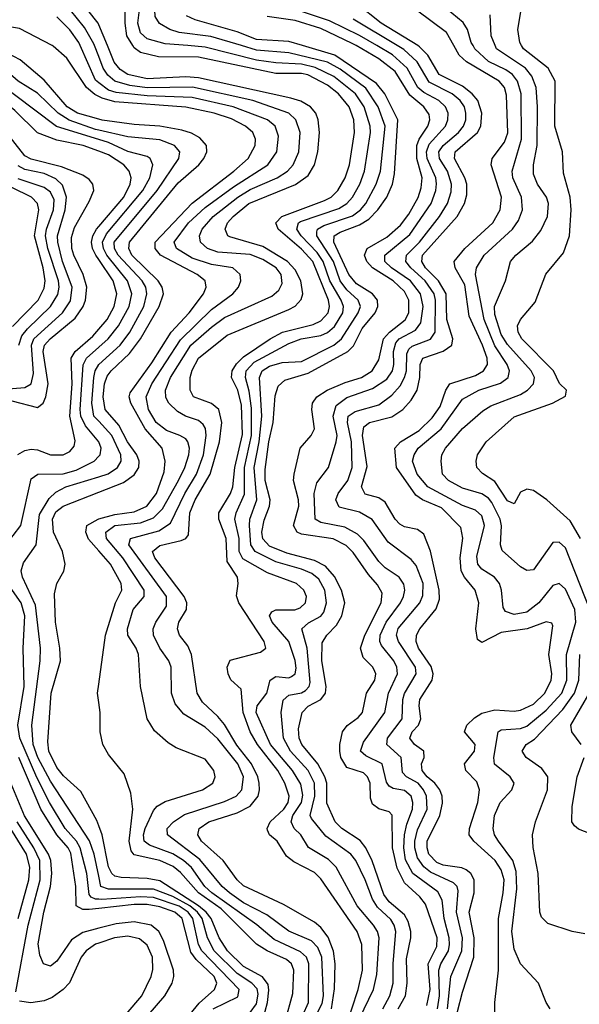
# Model space of a CAD drawing. Header units: inches. Extents: x 501365 to 657855, y 482276 to 547543.
# Tile 297 of 656: x 599754 to 601493, y 487024 to 490081. Entities that reach past the tile are written whole.
import ezdxf

# ---------------------------------------------------------------- set-up
doc = ezdxf.new("R2010")
doc.units = ezdxf.units.IN
doc.header["$MEASUREMENT"] = 0
for name, color, linetype in [('A5498', 7, 'Continuous'), ('A5499', 7, 'Continuous'), ('A6408', 7, 'Continuous'), ('A6409', 7, 'Continuous')]:
    doc.layers.add(name, color=color, linetype=linetype)

msp = doc.modelspace()

# ---------------------------------------------------------------- linework, layer by layer
at = {"layer": 'A5498', "color": 5}
for points, elevation in [([(600000, 489672), (599951.1, 489690), (599870, 489706.7), (599810, 489729.2), (599739, 489799), (599683.5, 489843.5), (599577, 489910), (599550.3, 489970), (599532.1, 490000)], 2680), ([(600000, 489708.2), (599869.1, 489749.1), (599674.4, 489894.4), (599602.8, 489930), (599563.9, 490000)], 2660), ([(600000, 489737.8), (599990, 489740.1), (599908.2, 489768.2), (599873.9, 489790), (599810, 489852.6), (599750, 489889.9), (599717.3, 489917.3), (599690, 489933.6), (599632.6, 489952.6), (599621.7, 489961.7), (599599.4, 490000)], 2640), ([(600000, 489771.7), (599934.3, 489790), (599901.9, 489810), (599830, 489893.1), (599756.2, 489956.2), (599716.9, 489976.9), (599650, 489989.7), (599638.6, 490000)], 2620), ([(600000, 489841.9), (599988, 489848), (599962, 489870), (599900.9, 489960.9), (599858.3, 489998.3), (599855.1, 490000)], 2580), ([(600000, 489884.8), (599990, 489892.3), (599942, 490000)], 2560), ([(600000, 489966.2), (599987, 490000)], 2540), ([(599730, 488897.7), (599810, 488876.4), (599827.1, 488890), (599835.8, 488910), (599842.9, 488950), (599826.8, 489050), (599831.1, 489070), (599848.5, 489090), (599926.1, 489153.9), (599951.6, 489190), (599958.9, 489210), (599963.2, 489250), (599951.5, 489290), (599922, 489350), (599916.4, 489370), (599915.6, 489404.4), (599924.3, 489435.7), (599970, 489515.7), (599984.6, 489550), (599981.4, 489570), (599970, 489584.8), (599950, 489597.9), (599883.9, 489623.9), (599790, 489647.6), (599770, 489657.8), (599710, 489734.2)], 2720), ([(599692.7, 488932.7), (599770, 488938.8), (599789.9, 488950.1), (599797.4, 488982.6), (599790.7, 489070), (599798.2, 489090), (599887.5, 489170), (599912.5, 489207.5), (599916.8, 489250), (599887.5, 489330), (599872.5, 489390), (599872.1, 489410), (599896, 489490), (599900.2, 489530), (599887.2, 489567.2), (599866.9, 489586.9), (599830, 489602.6), (599770, 489615.6), (599750, 489626.7)], 2740), ([(599751.9, 489070), (599761.4, 489098.6), (599778.7, 489121.3), (599850.5, 489190), (599872.8, 489227.2), (599876.9, 489250), (599874.9, 489270), (599841.6, 489370), (599834.5, 489410), (599837.1, 489430), (599859.3, 489490), (599860.9, 489520.9), (599850, 489545.4), (599830, 489559.8), (599750, 489586.4)], 2760), ([(599732.1, 489127.9), (599811.8, 489210), (599830, 489247.3), (599833, 489270), (599827.6, 489310), (599800.1, 489410), (599813.7, 489490), (599809.9, 489510), (599790.8, 489530), (599730, 489559.7)], 2780), ([(600000, 489336.1), (599990.7, 489350), (599980.8, 489370), (599977.5, 489390), (599981.9, 489410), (599992.8, 489430), (600000, 489438.5)], 2680), ([(599749, 488731), (599770, 488743.3), (599790, 488747.5), (599810, 488745.2), (599850, 488729.6), (599889.3, 488730), (599910, 488740.5), (599923.1, 488756.9), (599927.1, 488772.9), (599910.1, 488850), (599917.2, 488950), (599914.7, 489030), (599926.4, 489050), (599981.7, 489098.3), (600000, 489119.5)], 2680), ([(600000, 488770.5), (599959.2, 488819.2), (599944.7, 488850), (599942.4, 488870), (599951.2, 489008.8), (599962.2, 489030), (600000, 489063.8)], 2660), ([(600000, 488833.7), (599985, 488850), (599978, 488890), (599984.4, 488970), (599989.1, 488990.9), (600000.1, 489010)], 2640), ([(599710, 488447.8), (599758, 488510), (599790, 488655), (599810.3, 488669.7), (599889.8, 488670.2), (599930, 488681.8), (599985.6, 488710), (600000, 488725.6)], 2660), ([(600000, 487421.7), (599985.4, 487490), (599971.6, 487531.6), (599850, 487716.2), (599811.1, 487790), (599795.9, 487830), (599791.9, 487890), (599818.3, 488090), (599818.9, 488130), (599802.9, 488262.9), (599763.3, 488350), (599759, 488370), (599766, 488394), (599805.3, 488450), (599816, 488544), (599845.9, 488594.1), (599866.7, 488613.3), (599898.1, 488630), (600000, 488661.8)], 2640), ([(600000, 487577.5), (599994, 487594), (599944.1, 487684.1), (599890, 487733), (599870, 487758.9), (599845.3, 487810), (599841.8, 487838.2), (599852.3, 487990), (599880.6, 488090), (599879.2, 488130), (599865.5, 488210), (599862.1, 488297.9), (599869.9, 488330), (599891.4, 488368.6), (599895.8, 488390), (599887.5, 488430), (599859.5, 488490), (599855.7, 488530), (599866.9, 488553.1), (599889.7, 488570.3), (600000, 488613.4)], 2620), ([(600000, 488431.6), (599968.2, 488468.2), (599959.3, 488490), (599963.2, 488510), (599998.2, 488530), (600000, 488530.5)], 2580), ([(600000, 487349.9), (599990, 487350.8), (599976.6, 487356.6), (599970, 487365), (599962.7, 487430), (599942.1, 487510), (599930.4, 487530.4), (599895.6, 487570), (599846.6, 487650), (599807.5, 487727.5), (599754.6, 487850), (599748.9, 487890), (599768.4, 488010), (599764.6, 488130), (599770, 488230), (599758.5, 488270), (599702.9, 488350)], 2660), ([(600000, 487961.3), (599996.2, 487990), (600000, 488017.8)], 2580), ([(600000, 487321.6), (599970, 487318.2), (599950, 487318.4), (599929.3, 487329.3), (599928.3, 487390), (599913, 487493), (599904.9, 487510), (599869.6, 487550), (599819.8, 487630), (599751.8, 487790)], 2680), ([(600000, 487259.8), (599950, 487246.9), (599915.7, 487224.3), (599870, 487157.5), (599850, 487142.3), (599828.1, 487150), (599816.8, 487176.8), (599812.1, 487212.1), (599828.8, 487310), (599850.4, 487389.6), (599854.2, 487430), (599851.5, 487470), (599843.7, 487490), (599769, 487609), (599701.5, 487770)], 2720), ([(599750, 487290), (599782.3, 487410), (599785.4, 487450), (599775.4, 487490), (599713.5, 487590)], 2760), ([(599742.2, 487062.2), (599781, 487270), (599817.9, 487410), (599817, 487470), (599798.3, 487510), (599746.8, 487590)], 2740), ([(600000, 487213.6), (599990, 487210.2), (599961.2, 487190), (599945.6, 487170), (599909, 487091), (599889.6, 487070), (599855, 487045), (599830, 487034.2), (599788.8, 487028.8), (599753.2, 487033.2)], 2740)]:
    msp.add_lwpolyline(points, dxfattribs=dict(at, elevation=elevation))
at = {"layer": 'A5499', "color": 5}
for points, elevation in [([(599987, 490000), (599985.1, 490005.1), (599955.8, 490055.8), (599911.7, 490110)], 2540), ([(600000, 490064.9), (599997.9, 490070), (599966.1, 490110)], 2520), ([(599855.1, 490000), (599753.5, 490053.5), (599684.4, 490064.4), (599670, 490071.8), (599658, 490090)], 2580), ([(599942, 490000), (599937.5, 490010), (599910, 490049.5), (599870, 490089)], 2560)]:
    msp.add_lwpolyline(points, dxfattribs=dict(at, elevation=elevation))
at = {"layer": 'A6408', "color": 5}
for points, elevation in [([(600722.5, 487010), (600732.4, 487072.4), (600733.8, 487150), (600729.1, 487189.1), (600712.4, 487232.3), (600690, 487262.8), (600670, 487278.6), (600573.8, 487333.8), (600450, 487391.8), (600429.6, 487410), (600386.2, 487470), (600319.3, 487530), (600308.1, 487550), (600311.9, 487570), (600342, 487590), (600430, 487618.8), (600470, 487639.5), (600494.7, 487670), (600499.6, 487690), (600498.5, 487710), (600493.7, 487730), (600473.9, 487770), (600428.6, 487828.6), (600390, 487892.3), (600370, 487917.3), (600322, 487962), (600305.5, 487990), (600288.4, 488110), (600277, 488137), (600250.8, 488170), (600244.6, 488190), (600248.9, 488210), (600272.5, 488250), (600273.7, 488270), (600265.5, 488290), (600174, 488410), (600167.2, 488430), (600190, 488448.6), (600255.8, 488464.2), (600270.5, 488470), (600278.7, 488481.3), (600282.8, 488550), (600298.9, 488590), (600345.5, 488670), (600375.2, 488770), (600381.7, 488830), (600372.4, 488870), (600350, 488888.9), (600294, 488910), (600284.1, 488930), (600283.4, 488970), (600290, 488992.4), (600309.9, 489030), (600399.2, 489100.8), (600590, 489180.4), (600610, 489190.9), (600628.5, 489211.5), (600633.7, 489230), (600627.7, 489270), (600610, 489303.7), (600585.9, 489330), (600510, 489376.1), (600406.7, 489406.7), (600401.1, 489410), (600392.6, 489430), (600400.1, 489450), (600417.3, 489470), (600466.4, 489510), (600611.2, 489568.8), (600650, 489596.5), (600670.2, 489630), (600680.4, 489670), (600685.4, 489730), (600681.5, 489770), (600673.9, 489790), (600657.4, 489810), (600627.5, 489827.5), (600597, 489837), (600310, 489899.6), (600270, 489902.9), (600150, 489896.6), (600090.5, 489910.5), (600066, 489926), (600048.2, 489948.2), (600026.8, 490000)], 2520), ([(600766, 486950), (600805.4, 487070), (600818.9, 487130), (600817.2, 487210), (600802.6, 487250), (600690, 487413.1), (600670, 487433.1), (600606.1, 487466.1), (600583.4, 487483.4), (600554.1, 487530), (600529.9, 487550), (600524, 487564), (600522.5, 487570), (600532.7, 487590), (600574.4, 487630), (600588, 487650), (600591.3, 487670), (600578.3, 487710), (600556.5, 487750), (600493.4, 487830), (600470.6, 487870), (600448.1, 487930), (600442.1, 488002.1), (600410, 488031.6), (600401.4, 488050), (600398.5, 488070), (600408.1, 488091.9), (600502.8, 488117.2), (600519.1, 488130), (600514.1, 488150), (600434.9, 488270), (600427.8, 488292.2), (600433, 488330), (600430.5, 488350), (600399, 488399), (600395.3, 488470), (600372.5, 488530), (600372.8, 488550), (600409.2, 488610), (600416.7, 488630), (600422.7, 488690), (600446.9, 488793.1), (600443.6, 488883.6), (600431.4, 488930), (600412.2, 488970), (600413.9, 488990), (600427.3, 489012.7), (600450, 489034.1), (600532.7, 489090), (600570.8, 489110), (600665.6, 489134.4), (600690, 489145.7), (600712, 489170), (600716.8, 489190), (600713.5, 489210), (600664.4, 489330), (600630, 489368), (600557.5, 489430), (600550.3, 489450), (600569, 489470), (600701, 489519), (600721.7, 489530), (600743, 489550), (600765.6, 489590), (600778.3, 489630), (600793.8, 489730), (600791.8, 489770), (600777.8, 489810), (600744.8, 489850), (600710, 489877.3), (600649.1, 489909.1), (600630, 489914), (600550, 489913.8), (600310, 489963.9), (600185.1, 489965.1), (600130, 489978.2), (600110, 489992.7), (600105.5, 490000)], 2480), ([(600736.9, 486830), (600853.6, 487070), (600863.5, 487116.5), (600870.8, 487230), (600865.7, 487250), (600853.1, 487270), (600802.9, 487330), (600737.7, 487450), (600713.8, 487473.8), (600650.9, 487510.9), (600627.3, 487550), (600606.7, 487570), (600597.1, 487590), (600602.7, 487610), (600629.8, 487650), (600633.4, 487673.4), (600627.3, 487707.3), (600602.1, 487750), (600533.8, 487830), (600488.5, 487930), (600492.1, 487950), (600522.2, 487990), (600532.2, 488030), (600550, 488041.8), (600590, 488037.5), (600598.8, 488041.2), (600610.2, 488049.8), (600612.8, 488067.2), (600610, 488091.6), (600589.8, 488149.8), (600538.9, 488210), (600530.5, 488230), (600537.5, 488242.5), (600550, 488248.9), (600608.9, 488248.9), (600625.4, 488254.6), (600642.2, 488270), (600645, 488290), (600637.4, 488310), (600614.6, 488330), (600523.7, 488363.7), (600447.3, 488407.3), (600436.3, 488430), (600435.8, 488470), (600423, 488530), (600426.7, 488550), (600452.8, 488607.2), (600453.1, 488690), (600473.9, 488790), (600474.6, 488874.6), (600467.5, 488927.5), (600456.1, 488970), (600457.4, 488990), (600482.9, 489017.1), (600590, 489075.1), (600628.9, 489090), (600690, 489099.7), (600710, 489109.3), (600731.8, 489128.2), (600758.2, 489170), (600760.6, 489190), (600753.1, 489210), (600717.2, 489270), (600697.1, 489330), (600678.3, 489358.3), (600628.7, 489410), (600615.5, 489430), (600620.3, 489450), (600626.4, 489453.6), (600745.6, 489494.4), (600770.4, 489509.6), (600788.1, 489530), (600810.7, 489570), (600825.5, 489610), (600844.3, 489730), (600843.2, 489750), (600824.3, 489810), (600797, 489850), (600730, 489903.7), (600672, 489932), (600630, 489943), (600550, 489946.8), (600490, 489955.1), (600330, 489995.5), (600276.4, 490000)], 2460), ([(600882.4, 487010), (600904.3, 487050), (600914.3, 487090), (600913.9, 487150), (600922.7, 487250), (600917.7, 487270), (600906.8, 487286.8), (600865.5, 487325.5), (600849.7, 487350), (600827.8, 487410), (600798.9, 487470), (600782.6, 487490), (600705.5, 487545.5), (600660.9, 487600.9), (600656.6, 487610), (600670.7, 487670), (600670, 487710), (600650.6, 487750), (600595.4, 487810), (600574, 487850), (600566.9, 487930), (600572.4, 487967.6), (600590, 487983.3), (600630, 487990.9), (600641.9, 487998.1), (600653.4, 488010), (600656.7, 488023.3), (600647.6, 488130), (600630.8, 488190), (600651.4, 488208.6), (600690, 488228.6), (600698.6, 488241.4), (600707.3, 488270), (600702.2, 488310), (600683.2, 488343.2), (600661.3, 488361.3), (600630, 488374.6), (600550, 488397), (600485.3, 488430), (600472.4, 488450), (600467.7, 488510), (600469, 488530), (600491.2, 488590), (600483.1, 488690), (600497.9, 488770), (600506.6, 488850), (600498.8, 488970), (600507.2, 488990), (600530, 489005.1), (600570, 489016.3), (600630, 489019.6), (600730, 489070.1), (600753.9, 489090), (600805.4, 489170), (600812.8, 489190), (600805.4, 489210), (600770, 489241.9), (600750, 489269.6), (600729, 489330), (600676.8, 489410), (600677.7, 489422.3), (600679.1, 489430), (600698.7, 489441.3), (600788, 489472), (600812.5, 489490), (600829.2, 489510), (600862, 489570), (600875.2, 489610), (600889.3, 489750), (600868.2, 489810), (600830, 489867.8), (600750, 489927.2), (600710, 489948.8), (600590, 489977.5), (600490, 489986.2), (600443.2, 490000)], 2440), ([(600930.2, 487010), (600952.2, 487050), (600958.2, 487090), (600955.3, 487164.7), (600969.5, 487230), (600969.5, 487250), (600961.1, 487281.1), (600950, 487301.8), (600902, 487342), (600884.9, 487364.9), (600849.2, 487469.2), (600829.8, 487509.8), (600811.9, 487531.9), (600755.1, 487570), (600734.7, 487590), (600708.7, 487648.7), (600708.6, 487710), (600702.5, 487730), (600680, 487770), (600631, 487830), (600622.4, 487850), (600620.8, 487879.2), (600631.6, 487930), (600650.7, 487949.3), (600690, 487970), (600704.6, 487990), (600705.9, 488010), (600692.3, 488090), (600694.1, 488145.9), (600708.2, 488170), (600738.6, 488201.4), (600755.2, 488230), (600764.1, 488270), (600754.1, 488310), (600732.1, 488352.1), (600703.7, 488383.7), (600670, 488401.4), (600584.4, 488424.4), (600530, 488446.3), (600509.3, 488469.3), (600506, 488490), (600513.5, 488526.5), (600530.4, 488570), (600531.9, 488590), (600516.6, 488650), (600516.3, 488683.7), (600528, 488770), (600541.6, 488830), (600547.4, 488912.6), (600557.5, 488942.5), (600578.3, 488961.7), (600650, 488982.7), (600773.3, 489050), (600791.6, 489068.4), (600818.1, 489121.9), (600858.6, 489170), (600866.9, 489190), (600865.4, 489210), (600850.5, 489230), (600801, 489261), (600776.3, 489290), (600729.7, 489390), (600730.7, 489409.3), (600750, 489421.2), (600810, 489443.6), (600838.3, 489461.7), (600867.2, 489490), (600894.8, 489530), (600911.8, 489570), (600918.1, 489601.9), (600928.9, 489770), (600888.1, 489850), (600862.3, 489882.3), (600733.7, 489970), (600632.9, 490000)], 2420), ([(601019.4, 487020.6), (601029, 487070), (601022.9, 487150), (601050, 487203.8), (601051.5, 487230), (601015.2, 487335.2), (600997.5, 487357.5), (600950, 487401.5), (600926.4, 487446.4), (600912.7, 487510), (600911.4, 487611.4), (600901.9, 487621.9), (600870, 487631.1), (600850, 487645.4), (600844.2, 487664.2), (600842.5, 487710), (600834.9, 487730), (600822.5, 487742.5), (600770, 487759.5), (600751.5, 487790), (600748.7, 487810), (600748.3, 487830), (600757.2, 487870), (600771, 487889), (600806.1, 487913.9), (600819.2, 487930), (600831.1, 487990), (600857.6, 488030), (600860.6, 488050), (600857.4, 488057.4), (600851.3, 488070), (600820.8, 488100.8), (600812.9, 488130), (600826.4, 488170), (600877, 488270), (600879.8, 488299.8), (600866.1, 488326.1), (600837.9, 488357.9), (600790, 488426.5), (600768.2, 488448.2), (600728.5, 488468.5), (600630, 488483.6), (600616.3, 488490), (600605, 488510), (600620.9, 488570), (600620.1, 488590), (600605.1, 488650), (600606.8, 488670), (600625.8, 488750), (600659.3, 488790), (600669.9, 488810), (600661.5, 488870), (600663.4, 488890), (600677.4, 488910), (600709, 488930), (600765.3, 488954.7), (600816.4, 488970), (600849.2, 488990.8), (600870, 489024.2), (600884.6, 489090), (600902.7, 489110), (600951.6, 489148.4), (600962.9, 489170), (600963.2, 489210), (600950, 489236.3), (600914.6, 489270), (600850.2, 489310), (600832.2, 489330), (600825.4, 489350), (600833.4, 489370), (600894.8, 489405.2), (600937.1, 489443), (600963.3, 489476.6), (600991.8, 489528.2), (601001.8, 489558.2), (601004.2, 489590), (600988.1, 489650), (600987.5, 489690), (600994.9, 489710), (601022.4, 489750), (601028.5, 489770), (601026.2, 489786.2), (601009.2, 489810), (600965.8, 489845.8), (600920.2, 489920.2), (600870, 489959.4), (600799.5, 490000)], 2380), ([(601051.7, 487010), (601058.8, 487050), (601056.3, 487130), (601062.6, 487150), (601085.9, 487190), (601089.1, 487210), (601088.2, 487230), (601072.7, 487290), (601067.1, 487347.1), (601052.7, 487372.7), (600975.4, 487430), (600952.5, 487472.5), (600947.4, 487510), (600949.6, 487550), (600956.7, 487583.3), (600974.7, 487630), (600975.9, 487650), (600970.5, 487670), (600950, 487687.4), (600913.9, 487694), (600901.6, 487701.6), (600893.7, 487713.7), (600879.9, 487770), (600830, 487795.4), (600812.5, 487810), (600822.2, 487837.8), (600888.3, 487930), (600899.6, 487990), (600927.8, 488050), (600926.1, 488070), (600916.3, 488090), (600878.1, 488138.1), (600873.4, 488150), (600874.2, 488170), (600892.3, 488210), (600937.2, 488270), (600947, 488290), (600950.9, 488310), (600947.7, 488327.7), (600933.2, 488350), (600890, 488379.4), (600870, 488398.9), (600823.4, 488463.4), (600803.4, 488483.4), (600764.7, 488504.7), (600690, 488519.9), (600672.5, 488530), (600668.6, 488610), (600677.1, 488642.9), (600713.8, 488690), (600737.6, 488770), (600740, 488790), (600728.3, 488850), (600737.4, 488882.6), (600770, 488907.2), (600850, 488935.8), (600895.2, 488964.8), (600912.1, 488990), (600916.3, 489010), (600915.5, 489050), (600923.1, 489076.9), (600933.5, 489090), (600983.4, 489116.6), (601000.4, 489139.6), (601007.9, 489190), (600999.5, 489230), (600968.7, 489270), (600909.3, 489310), (600888.7, 489330), (600888.5, 489350), (600966, 489414), (601032.7, 489510), (601047.3, 489550), (601049.4, 489570.6), (601047.3, 489590), (601019.9, 489650), (601017.5, 489670), (601026, 489694), (601076.6, 489750), (601084.5, 489770), (601085.2, 489790), (601077.3, 489810), (601056.6, 489830), (601010, 489854.2), (600990.7, 489870), (600957.5, 489930), (600911.8, 489971.8), (600864, 490000)], 2360), ([(601082.8, 487010), (601093.8, 487110), (601127.7, 487190), (601129.3, 487230), (601111.6, 487310), (601116, 487376), (601113.3, 487390), (601101.5, 487401.5), (601030, 487434), (601010, 487450.5), (600990, 487478.5), (600981.2, 487510), (600981.3, 487530), (600990, 487565.9), (601019.6, 487630), (601017.6, 487670), (601008.8, 487690), (600992.2, 487710), (600955.5, 487730), (600943.4, 487743.4), (600939.4, 487790), (600894.9, 487830), (600896.6, 487850), (600942.5, 487910), (600944.5, 487970), (600950, 487988.5), (600985.8, 488050), (600983.5, 488070), (600930.8, 488150), (600924.9, 488170), (600930, 488190.5), (600997.7, 488270), (601006.6, 488293.4), (601007.6, 488330), (600986.1, 488386.1), (600970, 488404.8), (600898.9, 488458.9), (600848.9, 488528.9), (600810, 488551.4), (600747.1, 488567.1), (600736.1, 488590), (600743.8, 488610), (600773.1, 488650), (600787.3, 488690), (600785.4, 488770), (600772.9, 488830), (600775, 488850), (600796.3, 488863.7), (600870, 488884.9), (600910, 488914.6), (600935.9, 488944.1), (600949.7, 488970), (600955.4, 488990), (600956.8, 489043.2), (600962.7, 489057.3), (600973.1, 489066.9), (601030.8, 489089.2), (601044.8, 489110), (601046.3, 489210), (601041.3, 489230), (601014.2, 489270), (600969.4, 489310), (600954.1, 489330), (600955.9, 489350), (600996.5, 489390), (601058.7, 489470), (601082.8, 489510), (601094.2, 489545.8), (601095.3, 489570), (601083.1, 489610), (601058, 489650), (601056.6, 489670), (601070.2, 489690), (601116.9, 489730), (601132.6, 489750), (601139.9, 489770), (601140.3, 489790), (601135.5, 489810), (601122.6, 489830), (601097.3, 489850), (601026.6, 489886.6), (600988.5, 489950), (600947.6, 489987.6), (600927, 490000)], 2340), ([(601098.2, 486941.8), (601130, 487061.5), (601164.8, 487170), (601165.9, 487230), (601150.9, 487310), (601166.4, 487370), (601166.4, 487410), (601155.4, 487430), (601141.2, 487441.2), (601127.9, 487447.9), (601070, 487455.9), (601050, 487464.1), (601025.6, 487490), (601019.7, 487510), (601020.4, 487530), (601059.2, 487610), (601067.8, 487647.8), (601067.1, 487670), (601059.5, 487690), (601044.3, 487710), (601020.4, 487730), (601004.9, 487750), (601002.2, 487770), (601010.5, 487790), (601009.9, 487810), (600980.6, 487830), (600966.3, 487850), (600973.7, 487870), (600993, 487890), (601000.8, 487910), (600995.5, 487950), (600997.7, 487970), (601035.1, 488030), (601038.2, 488050), (601032.4, 488072.4), (600992.7, 488130), (600986.1, 488150), (600986.8, 488170), (600997.7, 488190), (601047.9, 488252.1), (601058.2, 488281.8), (601057.2, 488310), (601030, 488430.9), (601010, 488483.9), (600990, 488497.8), (600950, 488506.2), (600934.6, 488514.6), (600920.8, 488530), (600890, 488582.5), (600870, 488595.9), (600827.1, 488607.1), (600815.7, 488630), (600833.3, 488693.3), (600819.2, 488790), (600823.1, 488816.9), (600840.6, 488830), (600910, 488847.3), (600944.7, 488870), (600970, 488898.9), (600988.5, 488930), (600996.8, 488970), (600997.9, 489010), (601006.6, 489030), (601070, 489051.7), (601096.8, 489070), (601100, 489090), (601081.2, 489150), (601079.4, 489230), (601055.6, 489270), (601015, 489310), (601003.6, 489330), (601005.9, 489350), (601112.8, 489470), (601136.2, 489510), (601143.3, 489536.7), (601142.8, 489570), (601137.2, 489590), (601104.8, 489650), (601107, 489670), (601175.9, 489730), (601186.8, 489750), (601190.1, 489790.1), (601177, 489830), (601159.9, 489850), (601130, 489873.7), (601057.6, 489910), (601021.6, 489970), (600996.5, 489996.5), (600990.7, 490000)], 2320), ([(601229.6, 486950), (601229.9, 487030), (601241.9, 487130), (601242, 487290), (601256.3, 487370), (601258.7, 487410), (601250, 487441.5), (601231.3, 487470), (601164.5, 487530), (601150.7, 487550), (601151.6, 487570), (601177.5, 487650), (601182.9, 487690), (601174.4, 487714.4), (601140.4, 487750), (601135.8, 487770), (601167.5, 487810), (601169.4, 487830), (601135.6, 487870), (601143.4, 487890), (601167, 487913), (601190, 487927.6), (601230, 487938.2), (601290, 487933.9), (601310, 487937), (601350, 487956.1), (601385.8, 487990), (601405.4, 488030), (601407.4, 488050), (601397.9, 488110), (601410, 488199.3), (601407.2, 488207.2), (601390, 488211.4), (601330.5, 488189.5), (601250, 488178.3), (601190, 488146.6), (601176.2, 488156.2), (601170.8, 488190), (601180.8, 488270), (601168.9, 488310), (601136, 488350), (601125.7, 488370), (601122.2, 488410), (601130.9, 488470.9), (601124.6, 488504.6), (601064.9, 488564.9), (601005.6, 488590), (600984.5, 488604.5), (600924.8, 488690), (600919.9, 488750), (600937.4, 488770), (600995, 488805), (601035.2, 488844.8), (601060.2, 488879.8), (601077.9, 488930), (601090.2, 488949.8), (601170, 488975.8), (601194.9, 488990), (601207.6, 489010), (601206.4, 489030), (601192.2, 489070), (601150, 489160.2), (601137.5, 489257.5), (601107.1, 489310), (601103.6, 489330), (601136.8, 489370), (601223.6, 489450), (601246.4, 489490), (601251.4, 489530), (601218.6, 489630), (601221.8, 489650), (601259.8, 489700.2), (601270.7, 489729.3), (601266.4, 489846.4), (601259.7, 489870), (601243.9, 489890), (601142.4, 489950), (601119.2, 489970), (601102.6, 490000)], 2280), ([(601401.8, 487010), (601389.2, 487030), (601365.7, 487090), (601309.8, 487150), (601290, 487195.1), (601282.7, 487250), (601298.1, 487381.9), (601296.3, 487436.3), (601286, 487470), (601241.3, 487530), (601229.5, 487550), (601225.3, 487570), (601229.5, 487610), (601246.5, 487650), (601282.9, 487690), (601289.9, 487710), (601278.2, 487730), (601229.6, 487769.6), (601227.3, 487790), (601240.4, 487870), (601250, 487876.3), (601310, 487880), (601330, 487887.6), (601390, 487937.2), (601437.8, 487990), (601453.6, 488030), (601452.7, 488110), (601482.2, 488210), (601478.4, 488250), (601450, 488313.1), (601430, 488330.4), (601410, 488324.5), (601366.6, 488270), (601330, 488240.8), (601290, 488233.8), (601263.7, 488243.7), (601256.1, 488256), (601251.1, 488310), (601244.3, 488330), (601229.6, 488349.6), (601190, 488374.4), (601177, 488390), (601174.4, 488414.4), (601198.4, 488510), (601190, 488539.9), (601170, 488557.8), (601130, 488572.7), (601022, 488630), (600989.4, 488670), (600974.3, 488710), (600979.8, 488730), (600992.3, 488750), (601063.1, 488810), (601130, 488902.7), (601180.5, 488930), (601248.2, 488951.8), (601271.7, 488970), (601275.3, 488990), (601268.7, 489010), (601230, 489068.5), (601197.4, 489150), (601170.6, 489290), (601172.8, 489310), (601197.1, 489350), (601284.7, 489430), (601303.2, 489456.8), (601316.6, 489490), (601312.7, 489530), (601285.7, 489590), (601283.9, 489610), (601312.5, 489710), (601311.6, 489850), (601300.2, 489890), (601285.1, 489910), (601264.7, 489924.7), (601210, 489951.2), (601167.9, 489990), (601162.5, 490000)], 2260), ([(601525.1, 488250), (601450, 488440.5), (601430, 488458.6), (601410, 488458), (601350, 488372.8), (601330, 488370.5), (601310, 488381.7), (601253.1, 488433.1), (601247.4, 488450), (601250.7, 488509.3), (601247, 488530), (601221.2, 488581.2), (601210, 488595.5), (601190, 488608.8), (601130, 488626.6), (601085.9, 488650), (601067.5, 488670), (601063.4, 488710), (601065.5, 488730), (601076.6, 488750), (601130, 488811.5), (601193.3, 488866.7), (601217.9, 488882.1), (601310, 488917.3), (601331.6, 488930), (601349.9, 488950), (601352.9, 488970), (601342.8, 488990), (601270, 489072.2), (601250, 489103.3), (601230, 489165.8), (601229.3, 489190), (601263.6, 489270), (601279.3, 489330), (601295.2, 489350), (601346.7, 489393.3), (601373.5, 489426.5), (601393.3, 489470), (601397, 489510), (601390.7, 489530), (601362.7, 489570), (601350, 489600.9), (601350.8, 489630), (601362.1, 489690), (601362.4, 489810), (601358.1, 489870), (601345.5, 489905.5), (601325.9, 489930), (601235.5, 489990), (601231.3, 490000)], 2240), ([(601496.3, 488470), (601464.3, 488524.3), (601391.8, 488590), (601350, 488619.2), (601330, 488623), (601310, 488613.5), (601290, 488578), (601270, 488586.4), (601230, 488647.4), (601191.6, 488671.6), (601174.1, 488690), (601171.7, 488710), (601175.9, 488730), (601203.2, 488770), (601290, 488847.2), (601409.6, 488890), (601450, 488912), (601452.8, 488930), (601431.2, 488951.2), (601412.8, 488990), (601314.2, 489090), (601303.1, 489110), (601300.6, 489130), (601309.9, 489150.1), (601355.9, 489204.1), (601389.1, 489290.9), (601443.7, 489356.3), (601462.4, 489410), (601467.5, 489490), (601464.6, 489530), (601443.8, 489603.8), (601440.8, 489670), (601416.5, 489750), (601417.8, 489890), (601396.3, 489930), (601319.1, 489990), (601313.3, 490000)], 2220), ([(600670, 486980.1), (600693.7, 487026.3), (600698.2, 487050), (600692.8, 487170), (600680.3, 487200.3), (600660.8, 487220.8), (600590, 487251.2), (600522.1, 487302.1), (600450, 487339.2), (600405.8, 487370), (600383.3, 487390), (600313.7, 487473.7), (600213.4, 487550), (600212.4, 487570), (600232.1, 487590), (600266.4, 487613.6), (600390, 487653.2), (600427.2, 487670), (600444.2, 487690), (600449.3, 487730), (600432, 487770), (600370, 487848.4), (600330, 487884.2), (600264.6, 487924.6), (600237, 487957), (600225.6, 487990), (600224.9, 488070), (600217.7, 488090), (600190, 488129.9), (600170.3, 488170), (600169.1, 488190), (600177, 488210), (600210, 488260.2), (600210.5, 488290), (600092.9, 488450), (600098.6, 488470), (600186, 488494), (600222.7, 488517.3), (600267.6, 488610), (600303, 488670), (600325, 488730), (600333.7, 488790), (600331.1, 488811.1), (600324.3, 488824.3), (600310, 488836.7), (600269.5, 488849.5), (600244.4, 488864.4), (600217.8, 488890), (600208, 488908), (600207.3, 488930), (600223.1, 488970), (600286.1, 489070), (600350, 489126.3), (600390, 489155.9), (600537.4, 489222.6), (600559.4, 489240.6), (600570, 489262), (600566.3, 489290), (600551, 489310), (600510, 489336), (600470, 489351.8), (600370, 489358.8), (600337.8, 489370), (600315.9, 489390), (600313.1, 489410), (600320.7, 489430), (600355.4, 489470), (600432.1, 489530), (600470, 489553.8), (600554.5, 489590), (600586.5, 489610), (600603.3, 489630), (600621.1, 489670), (600626, 489730), (600611.9, 489770), (600590.4, 489790), (600478.3, 489830), (600290.8, 489870.8), (600150, 489869.1), (600096.1, 489876.1), (600050.3, 489890), (600028.3, 489908.3), (600013.9, 489930), (600000, 489966.2)], 2540), ([(600633.6, 486990), (600651.2, 487030), (600652.3, 487150), (600644.8, 487170), (600626.9, 487186.9), (600545.1, 487225.1), (600491, 487271), (600350.7, 487370), (600329.5, 487390), (600288.4, 487448.4), (600263.3, 487470), (600230, 487491), (600157.5, 487517.5), (600140.7, 487530), (600138.9, 487550), (600143.7, 487570), (600170, 487625.6), (600181.3, 487638.7), (600206.5, 487653.5), (600322.4, 487690), (600354.3, 487710), (600361.6, 487730), (600357.6, 487750), (600330, 487785), (600240.5, 487820.5), (600215.1, 487835.1), (600173.3, 487873.3), (600149.9, 487909.9), (600129.3, 488010), (600123.1, 488110), (600115.7, 488130), (600090.3, 488170), (600089.6, 488189.6), (600106.9, 488250), (600141.2, 488290), (600140.6, 488310), (600074.4, 488410), (600023.9, 488470), (600022.2, 488490), (600050, 488510.2), (600130, 488519.1), (600170, 488534.4), (600197.6, 488562.4), (600247.6, 488650), (600267.2, 488690), (600279.6, 488730), (600281.5, 488750), (600276.6, 488770), (600270, 488779.3), (600251.8, 488790), (600210, 488804.8), (600178.1, 488830), (600154.9, 488870), (600146.9, 488910), (600165, 488950), (600253.7, 489086.3), (600350, 489180.5), (600416.6, 489230), (600434.2, 489250), (600440.8, 489270), (600439, 489290), (600416.8, 489310), (600350, 489320.4), (600290, 489340.7), (600241.2, 489370), (600233.7, 489390), (600278.7, 489450), (600330, 489497.8), (600418, 489562), (600524.6, 489630), (600553.3, 489670), (600558.5, 489718.5), (600547.5, 489750), (600524.3, 489770), (600417.9, 489810), (600290, 489839.1), (600150, 489843.9), (600054.3, 489854.3), (600030, 489862.2), (600000, 489884.8)], 2560), ([(600000, 488530.5), (600050, 488544.8), (600110, 488552.8), (600148.8, 488570), (600179.7, 488610), (600202.7, 488677.3), (600206.2, 488710), (600197.2, 488750), (600143.8, 488810), (600099.6, 488890), (600094.7, 488910), (600097.5, 488922.5), (600164.6, 489015.4), (600224.3, 489110), (600280.5, 489170), (600324.8, 489230), (600333.4, 489250), (600330.4, 489270), (600305.9, 489290), (600191.2, 489350), (600175, 489370), (600175, 489390), (600290, 489511.3), (600419.9, 489610), (600464.5, 489650), (600485.7, 489690), (600486.7, 489710), (600478.2, 489730), (600455.8, 489750), (600412.7, 489772.7), (600358.1, 489790), (600270, 489809.5), (600050, 489825.4), (600010, 489836.8), (600000, 489841.9)], 2580), ([(600000, 488613.4), (600076.7, 488643.3), (600110, 488667.5), (600124, 488690), (600125.8, 488710), (600118.3, 488730), (600089.6, 488769.6), (600062.1, 488822.1), (600020, 488870), (600013.2, 488910), (600018, 488950), (600026.4, 488973.6), (600038, 488990), (600095.3, 489044.7), (600129.3, 489090), (600187.5, 489190), (600200.6, 489230), (600196.8, 489250), (600184.7, 489270), (600102.9, 489350), (600093.4, 489370), (600095.8, 489390), (600246.2, 489573.8), (600310.3, 489630), (600326.7, 489650), (600335.3, 489670), (600334.6, 489690), (600314.2, 489714.2), (600288.3, 489728.3), (600257.7, 489737.7), (600190, 489750.5), (600110, 489755.4), (600010, 489768.9), (600000, 489771.7)], 2620), ([(600000.1, 489010), (600066.1, 489070), (600096.3, 489110), (600140.2, 489190), (600149.5, 489230), (600145.7, 489250), (600135.2, 489270), (600060.3, 489350), (600049.1, 489370), (600048, 489390), (600181.1, 489550), (600249.1, 489650), (600251.3, 489670), (600235.3, 489690), (600190, 489707.5), (600090, 489716.6), (600000, 489737.8)], 2640), ([(600000, 489063.8), (600029.4, 489090), (600061.4, 489130), (600093.9, 489190), (600102.2, 489230), (600088.8, 489270), (600024.8, 489350), (600014.9, 489370), (600011.8, 489390), (600024.2, 489415.8), (600137.1, 489550), (600158.6, 489590), (600168.3, 489630), (600159.2, 489650), (600150, 489655.9), (600090, 489671.3), (600030, 489698.8), (600000, 489708.2)], 2660), ([(600000, 489438.5), (600077.5, 489530), (600097.8, 489570), (600100.5, 489590), (600094.8, 489610), (600077.8, 489630), (600030, 489661), (600000, 489672)], 2680), ([(600000, 489119.5), (600026.3, 489150), (600047.5, 489190), (600055.9, 489230), (600044.4, 489270), (600000, 489336.1)], 2680), ([(600000, 488661.8), (600029.2, 488670.8), (600057.7, 488690), (600069.9, 488710), (600068, 488730), (600040.3, 488790), (600000, 488833.7)], 2640), ([(600000, 488725.6), (600004.1, 488730), (600007.2, 488750), (600000.4, 488770), (600000, 488770.5)], 2660), ([(600000, 488017.8), (600020.9, 488170), (600051.5, 488270), (600071.4, 488310), (600069.6, 488330), (600036, 488390), (600000, 488431.6)], 2580), ([(601510, 487243), (601470.5, 487249.5), (601394.9, 487274.9), (601374.8, 487294.8), (601369.9, 487310), (601364.8, 487430), (601349.1, 487510.9), (601346.7, 487550), (601356.7, 487590), (601393.6, 487690), (601395.1, 487730), (601376.1, 487756.1), (601327.1, 487790), (601315.4, 487810), (601327, 487830), (601353.1, 487846.9), (601441.4, 487938.6), (601477.5, 487990), (601491, 488030), (601494.2, 488110)], 2240), ([(601498.5, 487830), (601469.3, 487869.3), (601466.3, 487890), (601526.3, 487993.7)], 2220), ([(600579.1, 486970), (600602.4, 487057.6), (600605.9, 487130), (600598.2, 487150), (600583.2, 487163.2), (600523.1, 487190), (600490, 487211.1), (600380.4, 487320.4), (600309.8, 487370), (600253.5, 487433.5), (600231.5, 487451.5), (600190, 487470.3), (600110, 487487.8), (600100.6, 487500.6), (600094.5, 487530), (600106, 487630), (600099.1, 487679.1), (600079.1, 487739.1), (600030, 487799.4), (600012.4, 487830), (600004.3, 487870), (600004.2, 487930), (600000, 487961.3)], 2580), ([(601570, 487536.9), (601490, 487568), (601478, 487578), (601469.8, 487590), (601470, 487638), (601486.3, 487730), (601507.7, 487790)], 2220), ([(600510, 486975.5), (600523.8, 487030), (600528.2, 487068.2), (600525.8, 487085.8), (600509, 487109), (600450, 487141.1), (600400.1, 487190), (600373.6, 487230), (600348.9, 487290), (600333.7, 487310), (600309.7, 487330), (600190, 487406.9), (600150, 487414.5), (600070, 487417.2), (600050, 487421.9), (600040.2, 487430), (600030, 487450.5), (600010, 487549.8), (600000, 487577.5)], 2620), ([(600470, 486998.1), (600490, 487025.3), (600494.9, 487054.9), (600491.6, 487071.6), (600475.4, 487090), (600430, 487119.9), (600358.6, 487190), (600337.5, 487230), (600321, 487290), (600306.7, 487310), (600282.5, 487330), (600230, 487358.4), (600170, 487381.5), (600030, 487381.8), (600006.8, 487390), (600000, 487421.7)], 2640), ([(600354.9, 487010), (600432.4, 487047.6), (600436.2, 487070), (600319.6, 487190), (600309.8, 487210), (600292.4, 487290), (600277.6, 487310), (600250, 487328.8), (600170, 487355.1), (600130, 487357.9), (600009.1, 487349.1), (600000, 487349.9)], 2660), ([(600265, 486970), (600312.1, 487027.9), (600359.3, 487070), (600366.8, 487090), (600358.5, 487110), (600302.6, 487162.6), (600285.8, 487185.8), (600258.9, 487290), (600236.4, 487310), (600190, 487326.6), (600150, 487334.2), (600110, 487333.9), (600000, 487321.6)], 2680), ([(600000, 486822.8), (600019.5, 486850), (600063.4, 486896.6), (600098.2, 486941.8), (600153.2, 486990), (600205.3, 487050), (600228.2, 487090), (600233.1, 487110), (600231.9, 487130), (600201.5, 487221.5), (600186.9, 487250), (600162.5, 487270), (600110, 487280.3), (600053.6, 487273.6), (600000, 487259.8)], 2720), ([(600000, 486894.4), (600133.2, 487050), (600162.6, 487110), (600167.7, 487132.3), (600166.4, 487170), (600150, 487207.9), (600126.8, 487226.8), (600090, 487235.8), (600049.2, 487230), (600000, 487213.6)], 2740)]:
    msp.add_lwpolyline(points, dxfattribs=dict(at, elevation=elevation))
at = {"layer": 'A6409', "color": 5}
for points, elevation in [([(601313.3, 490000), (601307.5, 490010), (601301.3, 490050), (601315, 490130), (601314.9, 490170), (601305.4, 490205.4), (601290.8, 490230), (601270, 490251.1), (601250, 490260.9), (601190, 490264.9), (601157.6, 490277.6), (601126.7, 490306.7), (601114.2, 490334.2), (601115.2, 490350), (601125.7, 490370), (601150, 490399.3), (601179.2, 490420.8), (601310, 490453.8), (601450, 490463.8), (601490, 490474.3), (601524.2, 490490)], 2220), ([(600443.2, 490000), (600348.1, 490028.1), (600250, 490041), (600220.5, 490050), (600188.8, 490068.8), (600174.6, 490090), (600173.3, 490130), (600212.7, 490230), (600209, 490250), (600190, 490257.8), (600112.6, 490247.4), (600030, 490246.2), (600010, 490250.3), (600000, 490257.9)], 2440), ([(600276.4, 490000), (600205.9, 490005.9), (600150, 490021.4), (600130, 490039.9), (600121.5, 490070), (600134, 490170), (600130.5, 490190.5), (600104.4, 490204.4), (600030, 490205), (600000, 490212)], 2460), ([(600105.5, 490000), (600087.1, 490030), (600081.5, 490070), (600081.6, 490130), (600071.4, 490151.4), (600000, 490178.1)], 2480), ([(600864, 490000), (600810, 490031.9), (600716.6, 490076.6), (600537, 490137)], 2360), ([(600990.7, 490000), (600877.6, 490070), (600801.2, 490130)], 2320), ([(601102.6, 490000), (601080.4, 490040.4), (600987.2, 490110)], 2280), ([(601162.5, 490000), (601157.1, 490010), (601145, 490050), (601131.8, 490071.8), (601061.7, 490130)], 2260), ([(600632.9, 490000), (600590, 490012.8), (600490, 490019.5), (600430, 490042.6), (600299.7, 490079.7), (600272.7, 490092.7)], 2420), ([(600799.5, 490000), (600787.1, 490007.1), (600690, 490052.7), (600610, 490077.7), (600522.7, 490090)], 2380), ([(600927, 490000), (600790, 490082)], 2340), ([(601231.3, 490000), (601218.8, 490030), (601216, 490096)], 2240), ([(600026.8, 490000), (600000, 490064.9)], 2520)]:
    msp.add_lwpolyline(points, dxfattribs=dict(at, elevation=elevation))

doc.saveas('drawing.dxf')
